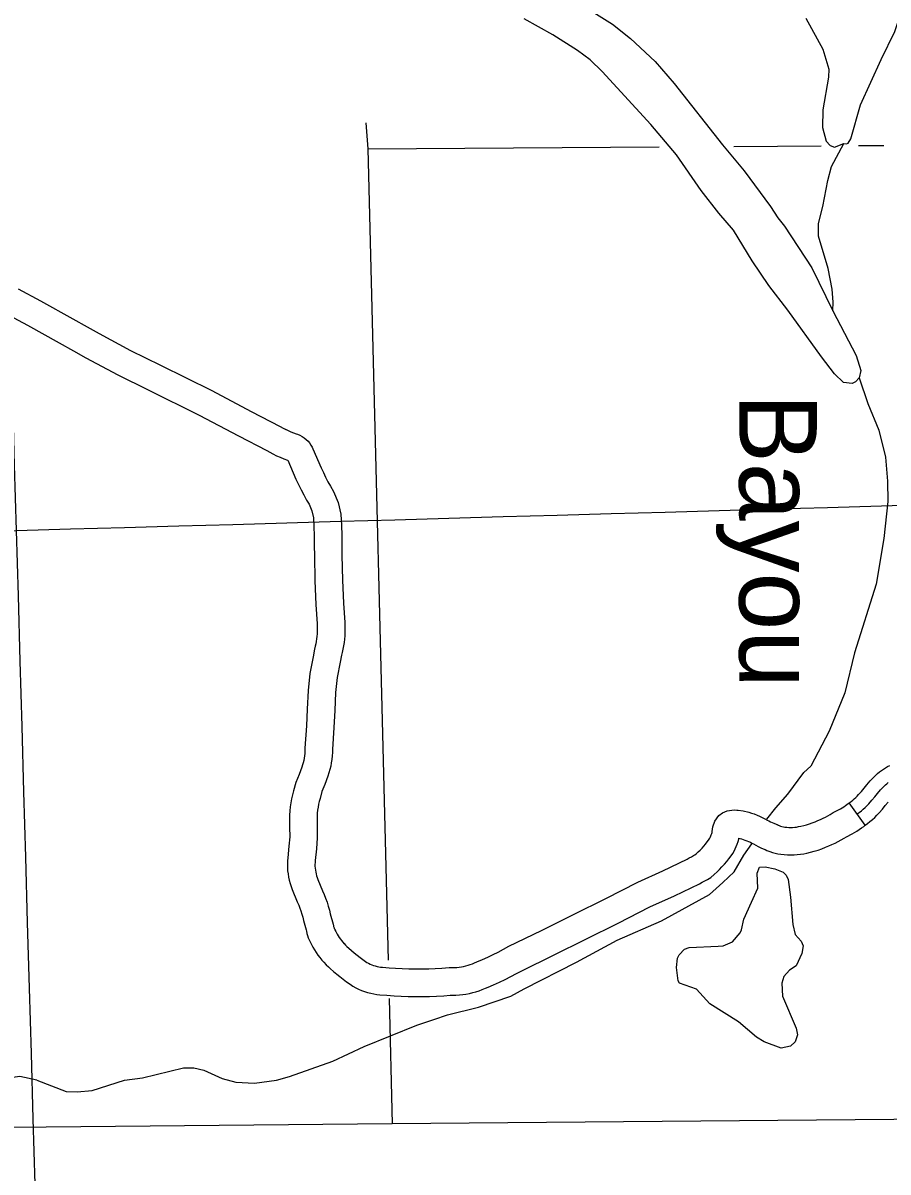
# Model space of a CAD drawing. Extents: x -19 to 366, y -4 to 359.
# Drawn here: x 164.055 to 164.947, y 173.954 to 175.138 of the extents above; entities that cross this region are included whole.
import ezdxf

# ---------------------------------------------------------------- set-up
doc = ezdxf.new("R2010")
doc.units = 0
for name, color, linetype in [('R_Alt Surface', 7, 'Continuous'), ('R_Axis Annot', 7, 'Continuous'), ('R_Temp Easement', 7, 'Continuous'), ('Sheet Fence', 7, 'Continuous'), ('T_Indications', 7, 'Continuous'), ('T_Notes', 7, 'Continuous'), ('T_Vehicle Path Lt Major', 7, 'Continuous')]:
    doc.layers.add(name, color=color, linetype=linetype)

msp = doc.modelspace()

# ---------------------------------------------------------------- linework, layer by layer
at = {"layer": 'R_Alt Surface'}
msp.add_lwpolyline([(165.0318, 174.009), (164.4356, 174.0038), (163.2945, 173.9929)], dxfattribs=at)
at = {"layer": 'R_Axis Annot'}
for points in [[(164.4085, 175.0354), (164.4107, 175.0085)], [(164.4107, 175.0085), (164.7106, 175.0105)], [(164.4107, 175.0085), (164.4314, 174.1726)], [(164.7878, 175.0111), (164.8776, 175.0117)], [(164.9162, 175.0119), (164.9424, 175.0121)], [(164.4324, 174.1332), (164.4356, 174.0038)]]:
    msp.add_lwpolyline(points, dxfattribs=at)
at = {"layer": 'R_Temp Easement'}
for points in [[(164.6435, 175.1489), (164.6625, 175.1369), (164.6813, 175.1221), (164.7065, 175.0985), (164.7263, 175.076), (164.776, 175.0127), (164.7982, 174.9858), (164.8255, 174.9493), (164.8332, 174.9375), (164.84, 174.929), (164.8679, 174.886), (164.8897, 174.8415)], [(164.9008, 174.7678), (164.8913, 174.7767), (164.878, 174.7943), (164.8435, 174.8424), (164.8239, 174.8677), (164.8066, 174.8932), (164.7874, 174.9247), (164.7723, 174.9423), (164.7541, 174.9656), (164.7285, 175.0025), (164.7021, 175.0338), (164.6519, 175.0881), (164.6395, 175.1001), (164.6267, 175.11), (164.6011, 175.1261), (164.5717, 175.1426)], [(164.8897, 174.8415), (164.8902, 174.8506), (164.8889, 174.864), (164.8849, 174.8851), (164.8751, 174.9186), (164.8751, 174.9317), (164.8794, 174.9492), (164.8845, 174.9761), (164.8885, 174.9905), (164.9011, 175.0139)], [(164.8897, 174.8415), (164.9139, 174.7955), (164.9185, 174.7801), (164.9168, 174.7726), (164.9131, 174.7685), (164.9098, 174.7669), (164.9008, 174.7678)], [(164.9168, 174.7726), (164.9258, 174.746), (164.9372, 174.7186), (164.9439, 174.691), (164.9461, 174.666), (164.9463, 174.6451), (164.9424, 174.6071), (164.9342, 174.5601), (164.9122, 174.4893), (164.902, 174.448), (164.886, 174.4084), (164.867, 174.3725)], [(164.8218, 174.318), (164.8309, 174.3295), (164.8432, 174.3437), (164.8599, 174.366), (164.867, 174.3725)], [(164.4787, 174.1115), (164.4927, 174.1161), (164.5245, 174.1242), (164.558, 174.1356), (164.5715, 174.1429), (164.6257, 174.1706), (164.6674, 174.1931), (164.713, 174.2131), (164.7626, 174.2403), (164.7765, 174.2526), (164.7882, 174.2637), (164.798, 174.2807), (164.8062, 174.2925)], [(164.7863, 174.1914), (164.7941, 174.2006), (164.7956, 174.2037), (164.7981, 174.2147), (164.8058, 174.2323), (164.8124, 174.2468), (164.8117, 174.2624), (164.8143, 174.2685), (164.82, 174.2686), (164.8298, 174.2668), (164.8386, 174.2632), (164.8417, 174.2602), (164.8436, 174.2556), (164.8462, 174.2375), (164.8485, 174.2094), (164.8509, 174.1992), (164.857, 174.1921), (164.859, 174.1875), (164.8576, 174.1795), (164.8518, 174.1669), (164.845, 174.1623), (164.8391, 174.1557), (164.8373, 174.1489), (164.8379, 174.1356), (164.852, 174.1024)], [(164.852, 174.1024), (164.8532, 174.0956), (164.851, 174.0883), (164.8462, 174.0841), (164.8364, 174.082), (164.8189, 174.0886), (164.8109, 174.0934), (164.7925, 174.1091), (164.7631, 174.1276), (164.7492, 174.1426), (164.7318, 174.1488), (164.7302, 174.1514), (164.7285, 174.1651), (164.7295, 174.1746), (164.7313, 174.178), (164.7369, 174.1838), (164.7418, 174.1858), (164.7716, 174.187), (164.7766, 174.1874), (164.7863, 174.1914)], [(164.0695, 174.0491), (164.0997, 174.0374), (164.1111, 174.0368), (164.1265, 174.0382), (164.1597, 174.0489), (164.1782, 174.0515), (164.2207, 174.0616), (164.2313, 174.0618), (164.2416, 174.0593), (164.2603, 174.0505), (164.2747, 174.0469), (164.2936, 174.0457), (164.3166, 174.049), (164.3298, 174.0527), (164.3746, 174.0685), (164.4069, 174.0835), (164.461, 174.1055), (164.4787, 174.1115)], [(164.0695, 174.0491), (164.0521, 174.0527), (164.0404, 174.051), (164.0344, 174.0467), (164.0288, 174.0405), (164.0263, 174.0298), (164.0254, 174.0216), (164.0261, 173.9999)]]:
    msp.add_lwpolyline(points, dxfattribs=at)
at = {"layer": 'Sheet Fence'}
for points in [[(168.7902, 2.2442), (168.5607, 10.8615), (168.3304, 19.479), (168.0993, 28.0965), (167.8673, 36.7142), (167.6346, 45.3321), (167.4011, 53.95), (167.1668, 62.5681), (166.9316, 71.1863), (166.6957, 79.8047), (166.459, 88.4232), (166.2215, 97.0418), (165.9832, 105.6605), (165.7441, 114.2794), (165.5043, 122.8984), (165.2636, 131.5176), (165.0221, 140.1368), (164.7799, 148.7563), (164.5369, 157.3758), (164.2931, 165.9955), (164.0485, 174.6153), (163.8031, 183.2352), (163.5569, 191.8553), (163.31, 200.4755), (163.0623, 209.0959), (162.8138, 217.7164), (162.5645, 226.337), (162.3145, 234.9577), (162.0637, 243.5786), (161.8121, 252.1997), (161.5597, 260.8208), (161.3066, 269.4421), (161.0527, 278.0636), (160.798, 286.6851), (160.5426, 295.3068), (160.2864, 303.9287), (160.0294, 312.5507), (159.7717, 321.1728), (159.5132, 329.7951), (159.2539, 338.4175), (158.9939, 347.04)], [(0, 172.2839), (7.1335, 172.2883), (14.267, 172.3015), (21.4005, 172.3236), (28.5339, 172.3544), (35.6673, 172.3941), (42.8006, 172.4426), (49.9339, 172.4999), (57.0671, 172.566), (64.2002, 172.6409), (71.3332, 172.7246), (78.4661, 172.8172), (85.5989, 172.9186), (92.7315, 173.0287), (99.8641, 173.1477), (106.9964, 173.2755), (114.1286, 173.4122), (121.2606, 173.5576), (128.3925, 173.7119), (135.5241, 173.8749), (142.6555, 174.0468), (149.7867, 174.2275), (156.9177, 174.417), (164.0485, 174.6153), (171.179, 174.8224), (178.3092, 175.0383), (185.4392, 175.2631), (192.5688, 175.4966), (199.6982, 175.739), (206.8273, 175.9902), (213.9561, 176.2502), (221.0845, 176.5189), (228.2126, 176.7965), (235.3404, 177.083), (242.4677, 177.3782), (249.5948, 177.6822), (256.7214, 177.995), (263.8476, 178.3167), (270.9735, 178.6471), (278.0989, 178.9863), (285.2239, 179.3344), (292.3485, 179.6912), (299.4726, 180.0569), (306.5963, 180.4314), (313.7195, 180.8146), (320.8422, 181.2067), (327.9644, 181.6076), (335.0862, 182.0172), (342.2074, 182.4357)]]:
    msp.add_spline(points, degree=3, dxfattribs=at)
at = {"layer": 'T_Indications'}
msp.add_line((164.9229, 174.3116), (164.9065, 174.3348), dxfattribs=at)
for points in [[(164.9065, 174.3348), (164.9085, 174.3362), (164.9102, 174.3375), (164.9118, 174.3388), (164.9134, 174.3403), (164.9149, 174.3417), (164.9163, 174.3432), (164.9191, 174.3465), (164.922, 174.3499), (164.9248, 174.3534), (164.9281, 174.3575), (164.9315, 174.3609), (164.9344, 174.3635), (164.9358, 174.3649), (164.9378, 174.3665), (164.9398, 174.3681), (164.9418, 174.3695), (164.944, 174.3708), (164.9461, 174.372), (164.9483, 174.3732)], [(164.9147, 174.3232), (164.9169, 174.3247), (164.9191, 174.3264), (164.9211, 174.3281), (164.9231, 174.3299), (164.9251, 174.3318), (164.9269, 174.3338), (164.9299, 174.3373), (164.9329, 174.3409), (164.9358, 174.3444), (164.9387, 174.348), (164.9413, 174.3506), (164.944, 174.3531), (164.9453, 174.3543), (164.9467, 174.3555)], [(164.9229, 174.3116), (164.9253, 174.3133), (164.928, 174.3153), (164.9305, 174.3174), (164.9329, 174.3196), (164.9352, 174.3219), (164.9375, 174.3243), (164.9408, 174.3281), (164.9438, 174.3318), (164.9468, 174.3355)]]:
    msp.add_lwpolyline(points, dxfattribs=at)
at = {"layer": 'T_Notes'}
for p, q in [((164.3261, 174.7193), (164.3256, 174.7196)), ((164.8334, 174.3117), (164.8327, 174.312)), ((164.3863, 174.1893), (164.386, 174.1897))]:
    msp.add_line(p, q, dxfattribs=at)
for points in [[(164.0502, 174.8642), (164.0733, 174.8518), (164.1064, 174.8334), (164.1212, 174.8251), (164.1337, 174.8182), (164.1661, 174.8008), (164.1969, 174.7857), (164.2499, 174.7595), (164.2905, 174.7379), (164.3202, 174.7226), (164.3233, 174.7208), (164.3261, 174.7193)], [(164.036, 174.8396), (164.0597, 174.8269), (164.0926, 174.8086), (164.1074, 174.8003), (164.12, 174.7933), (164.1531, 174.7756), (164.1843, 174.7602), (164.2369, 174.7342), (164.2773, 174.7128), (164.3066, 174.6976), (164.3095, 174.6959), (164.3128, 174.6942)], [(164.3256, 174.7196), (164.3285, 174.7182), (164.3312, 174.717), (164.334, 174.7159), (164.3366, 174.7149), (164.3381, 174.7145), (164.3405, 174.7135), (164.3428, 174.7123), (164.345, 174.7109), (164.3471, 174.7092), (164.3489, 174.7074), (164.3505, 174.7055), (164.3519, 174.7034), (164.3532, 174.7011), (164.354, 174.6993), (164.3624, 174.6798), (164.3647, 174.675), (164.367, 174.6702), (164.3695, 174.6655), (164.3721, 174.6609), (164.3753, 174.6554), (164.3801, 174.6443), (164.3828, 174.6322), (164.3833, 174.6207), (164.3836, 174.6103), (164.3838, 174.6), (164.3839, 174.5898), (164.3844, 174.5642), (164.3854, 174.5405), (164.3867, 174.5206), (164.3869, 174.5172), (164.3869, 174.5137), (164.3868, 174.5103), (164.3867, 174.5068), (164.3864, 174.5033), (164.386, 174.4999), (164.3855, 174.4964), (164.3848, 174.4929), (164.3841, 174.4896), (164.3834, 174.4868), (164.382, 174.4796), (164.379, 174.4638), (164.3773, 174.4483), (164.3766, 174.4297), (164.3756, 174.4123), (164.3742, 174.3897), (164.3741, 174.3866), (164.3738, 174.383), (164.3735, 174.3795), (164.3729, 174.376), (164.3723, 174.3725), (164.3714, 174.369), (164.3705, 174.3656), (164.3694, 174.3621), (164.3662, 174.3536), (164.3633, 174.3464), (164.3613, 174.3393), (164.3604, 174.3362), (164.3598, 174.3332), (164.3592, 174.3302), (164.3588, 174.3272), (164.3585, 174.3241), (164.3583, 174.3213), (164.3584, 174.3098), (164.3585, 174.2985), (164.3575, 174.2872), (164.3563, 174.2754), (164.3562, 174.2732), (164.3561, 174.2712), (164.3561, 174.2693), (164.3562, 174.2673), (164.3565, 174.2654), (164.3568, 174.2634), (164.3572, 174.2615), (164.3577, 174.2595), (164.3583, 174.2577), (164.359, 174.2558), (164.3639, 174.244), (164.3655, 174.2404), (164.367, 174.2365), (164.3685, 174.2324), (164.3698, 174.2284), (164.371, 174.2242), (164.3719, 174.2204), (164.3748, 174.2098), (164.3751, 174.208), (164.3753, 174.2073), (164.3755, 174.2065), (164.3757, 174.2059), (164.376, 174.2051), (164.3764, 174.2044), (164.3767, 174.2038), (164.3777, 174.2023), (164.379, 174.1995), (164.3801, 174.1977), (164.3811, 174.196), (164.3823, 174.1943), (164.3835, 174.1927), (164.3848, 174.1911), (164.3863, 174.1893)], [(164.3128, 174.6942), (164.3166, 174.6923), (164.3203, 174.6907), (164.324, 174.6893), (164.3278, 174.6879), (164.328, 174.6879), (164.3365, 174.6682), (164.339, 174.6628), (164.3417, 174.6573), (164.3445, 174.652), (164.3474, 174.6467), (164.35, 174.6425), (164.3529, 174.6355), (164.3545, 174.6285), (164.3549, 174.6196), (164.3552, 174.6096), (164.3554, 174.5996), (164.3555, 174.5894), (164.356, 174.5633), (164.3571, 174.5389), (164.3584, 174.5191), (164.3585, 174.5164), (164.3585, 174.5139), (164.3584, 174.5112), (164.3583, 174.5087), (164.3581, 174.5062), (164.3578, 174.5036), (164.3574, 174.501), (164.357, 174.4986), (164.3564, 174.496), (164.3556, 174.4929), (164.3541, 174.485), (164.3509, 174.468), (164.349, 174.4504), (164.3482, 174.4311), (164.3472, 174.414), (164.3458, 174.3909), (164.3457, 174.388), (164.3455, 174.3856), (164.3453, 174.3831), (164.3449, 174.3807), (164.3445, 174.3784), (164.3439, 174.376), (164.3433, 174.3737), (164.3426, 174.3714), (164.3398, 174.3638), (164.3364, 174.3557), (164.3339, 174.3469), (164.3329, 174.343), (164.3319, 174.3389), (164.3312, 174.3348), (164.3306, 174.3307), (164.3302, 174.3265), (164.3298, 174.3221), (164.33, 174.3095), (164.3301, 174.2997), (164.3292, 174.2899), (164.328, 174.2779), (164.3278, 174.2748), (164.3277, 174.2715), (164.3277, 174.2682), (164.3279, 174.2648), (164.3283, 174.2615), (164.3289, 174.2582), (164.3295, 174.2549), (164.3304, 174.2517), (164.3314, 174.2485), (164.3325, 174.2454), (164.3378, 174.2328), (164.3393, 174.2294), (164.3405, 174.2263), (164.3416, 174.2233), (164.3426, 174.2201), (164.3435, 174.2169), (164.3444, 174.2134), (164.347, 174.2038), (164.3472, 174.2025), (164.3477, 174.2002), (164.3484, 174.198), (164.3492, 174.1956), (164.3501, 174.1934), (164.3511, 174.1914), (164.3522, 174.1893), (164.353, 174.1881), (164.354, 174.1861), (164.3556, 174.1833), (164.3573, 174.1805), (164.3591, 174.1778), (164.3611, 174.1752), (164.3631, 174.1727), (164.3651, 174.1705)], [(164.8327, 174.312), (164.8344, 174.3113), (164.8359, 174.3108), (164.8373, 174.3104), (164.8388, 174.3101), (164.8402, 174.3098), (164.8422, 174.3096), (164.8442, 174.3094), (164.8463, 174.3094), (164.8483, 174.3094), (164.8504, 174.3096), (164.8524, 174.3098), (164.8544, 174.3102), (164.8566, 174.3106), (164.8597, 174.3114), (164.8626, 174.3122), (164.8656, 174.3131), (164.8685, 174.3141), (164.8714, 174.3152), (164.8744, 174.3165), (164.8771, 174.3177), (164.8796, 174.3188), (164.8821, 174.3201), (164.8846, 174.3214), (164.887, 174.3228), (164.8901, 174.3247), (164.8962, 174.3277), (164.8977, 174.3286), (164.8994, 174.3296), (164.901, 174.3307), (164.9026, 174.3318), (164.9042, 174.333), (164.9065, 174.3348)], [(164.386, 174.1897), (164.3876, 174.1881), (164.389, 174.1867), (164.3908, 174.1851), (164.3937, 174.1826), (164.3966, 174.1802), (164.3995, 174.1778), (164.4025, 174.1755), (164.4055, 174.1732), (164.4082, 174.1712), (164.4096, 174.1703), (164.4112, 174.1694), (164.4129, 174.1686), (164.4146, 174.1679), (164.4164, 174.1672), (164.4182, 174.1666), (164.42, 174.1662), (164.4218, 174.1658), (164.4237, 174.1655), (164.4257, 174.1653), (164.4325, 174.1647), (164.4392, 174.1642), (164.4461, 174.1639), (164.4529, 174.1637), (164.4597, 174.1636), (164.4665, 174.1636), (164.4733, 174.1637), (164.4801, 174.164), (164.4869, 174.1644), (164.4944, 174.1649), (164.4976, 174.1649), (164.4999, 174.1649), (164.5023, 174.1651), (164.5046, 174.1654), (164.5069, 174.1657), (164.5093, 174.1662), (164.5116, 174.1667), (164.5138, 174.1673), (164.516, 174.168), (164.5183, 174.1688), (164.5205, 174.1697), (164.523, 174.1709), (164.5288, 174.1734), (164.5342, 174.1758), (164.5397, 174.1784), (164.545, 174.181), (164.5503, 174.1838), (164.556, 174.1869), (164.5895, 174.2033), (164.6226, 174.2197), (164.6557, 174.2362), (164.6889, 174.253), (164.7146, 174.2647), (164.7396, 174.2768), (164.7418, 174.278), (164.7441, 174.2792), (164.7463, 174.2805), (164.7475, 174.2812), (164.7489, 174.2823), (164.7509, 174.2842), (164.7529, 174.2861), (164.7549, 174.2881), (164.7567, 174.2901), (164.7585, 174.2922), (164.7602, 174.2944), (164.7617, 174.2964), (164.7623, 174.2974), (164.7629, 174.2984), (164.7635, 174.2996), (164.764, 174.3007), (164.7645, 174.3019), (164.7649, 174.303), (164.7652, 174.3042), (164.7654, 174.305), (164.7659, 174.3099), (164.7681, 174.3159), (164.7724, 174.3218), (164.7761, 174.3243), (164.7784, 174.3254), (164.7808, 174.3263), (164.7833, 174.3269), (164.7858, 174.3273), (164.7883, 174.3274), (164.7909, 174.3272), (164.7921, 174.327), (164.7972, 174.3264), (164.8031, 174.325), (164.806, 174.3241), (164.8088, 174.3232), (164.8116, 174.3221), (164.8143, 174.321), (164.817, 174.3197), (164.8198, 174.3183), (164.8221, 174.317), (164.8238, 174.316), (164.8255, 174.3152), (164.8272, 174.3144), (164.829, 174.3136), (164.8312, 174.3127), (164.8334, 174.3117)], [(164.8218, 174.2857), (164.8248, 174.2845), (164.8276, 174.2836), (164.8304, 174.2829), (164.8332, 174.2822), (164.8361, 174.2817), (164.8396, 174.2813), (164.8429, 174.2811), (164.8463, 174.281), (164.8497, 174.2811), (164.8531, 174.2813), (164.8564, 174.2817), (164.8597, 174.2823), (164.8629, 174.2829), (164.8668, 174.2839), (164.8706, 174.2849), (164.8745, 174.2861), (164.8783, 174.2874), (164.882, 174.2889), (164.8856, 174.2904), (164.8888, 174.2918), (164.892, 174.2933), (164.8952, 174.2949), (164.8983, 174.2966), (164.9014, 174.2983), (164.9038, 174.2998), (164.9096, 174.3027), (164.9122, 174.3041), (164.9146, 174.3056), (164.9169, 174.3071), (164.9192, 174.3088), (164.9215, 174.3104), (164.9229, 174.3116)], [(164.3651, 174.1705), (164.3675, 174.1679), (164.3699, 174.1657), (164.3721, 174.1637), (164.3752, 174.161), (164.3785, 174.1583), (164.3818, 174.1556), (164.3851, 174.153), (164.3885, 174.1504), (164.3923, 174.1477), (164.3952, 174.1458), (164.3981, 174.1442), (164.401, 174.1428), (164.4041, 174.1415), (164.4071, 174.1403), (164.4103, 174.1393), (164.4135, 174.1385), (164.4167, 174.1378), (164.4199, 174.1373), (164.423, 174.137), (164.4303, 174.1364), (164.4376, 174.1359), (164.4449, 174.1355), (164.4522, 174.1353), (164.4595, 174.1352), (164.4668, 174.1352), (164.4741, 174.1353), (164.4814, 174.1356), (164.4887, 174.136), (164.4953, 174.1365), (164.4979, 174.1365), (164.5014, 174.1366), (164.5049, 174.1368), (164.5083, 174.1372), (164.5117, 174.1377), (164.5152, 174.1384), (164.5186, 174.1392), (164.5219, 174.1401), (164.5252, 174.1411), (164.5284, 174.1423), (164.5317, 174.1436), (164.5344, 174.1449), (164.5402, 174.1473), (164.5462, 174.15), (164.5521, 174.1528), (164.5579, 174.1557), (164.5637, 174.1588), (164.5691, 174.1617), (164.602, 174.1778), (164.6352, 174.1943), (164.6684, 174.2108), (164.7012, 174.2274), (164.7267, 174.239), (164.7522, 174.2514), (164.755, 174.2528), (164.7577, 174.2543), (164.7604, 174.2558), (164.764, 174.2579), (164.7676, 174.261), (164.7704, 174.2635), (164.773, 174.266), (164.7755, 174.2686), (164.778, 174.2714), (164.7804, 174.2742), (164.7827, 174.2771), (164.7851, 174.2802), (164.7866, 174.2826), (164.7879, 174.2849), (164.7891, 174.2873), (164.7902, 174.2897), (164.7912, 174.2922), (164.7921, 174.2947), (164.7928, 174.2973), (164.793, 174.2982), (164.7955, 174.2976), (164.7974, 174.297), (164.7992, 174.2964), (164.8011, 174.2957), (164.8029, 174.2949), (164.8047, 174.2941), (164.8063, 174.2933), (164.8081, 174.2923), (164.8104, 174.291), (164.8129, 174.2897), (164.8154, 174.2885), (164.8178, 174.2874), (164.8199, 174.2866), (164.8218, 174.2857)]]:
    msp.add_lwpolyline(points, dxfattribs=at)
at = {"layer": 'T_Vehicle Path Lt Major'}
msp.add_lwpolyline([(164.862, 175.1431), (164.8795, 175.1114), (164.8855, 175.0905), (164.8854, 175.0823), (164.8793, 175.0486), (164.8792, 175.0304), (164.883, 175.0165), (164.8869, 175.012), (164.8913, 175.0104), (164.9011, 175.0139), (164.9037, 175.0136), (164.9054, 175.0144), (164.9081, 175.0189), (164.9181, 175.054), (164.9396, 175.1005), (164.9535, 175.1294), (164.9657, 175.1667)], dxfattribs=at)

# ---------------------------------------------------------------- texts
at = {"layer": 'R_Temp Easement'}
msp.add_text('Bayou', height=0.08, rotation=270, dxfattribs=at).set_placement((164.7933, 174.7564))

doc.saveas('drawing.dxf')
